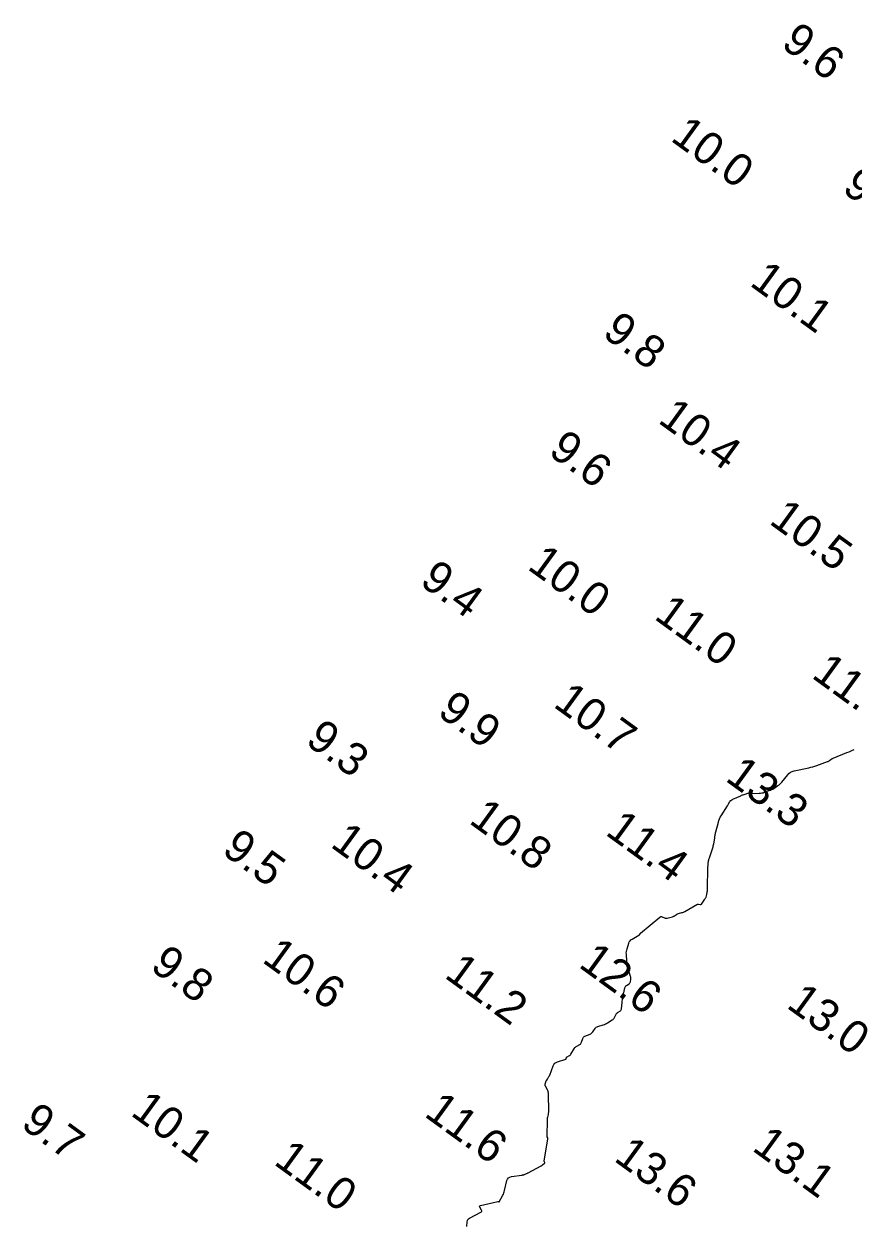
# Model space of a CAD drawing. Extents: x 815352 to 820877, y 582403 to 597439.
# Drawn here: x 818096 to 818223.8, y 586487.8 to 586672.9 of the extents above; entities that cross this region are included whole.
import ezdxf

# ---------------------------------------------------------------- set-up
doc = ezdxf.new("R2010")
doc.units = 0
doc.layers.add('V-CONT-EL12', color=7, linetype='Continuous')
doc.layers.add('V-TOPO-SOUN', color=7, linetype='Continuous')

msp = doc.modelspace()

# ---------------------------------------------------------------- linework, layer by layer
at = {"layer": 'V-CONT-EL12'}
msp.add_lwpolyline([(818164.14, 586487.76), (818164.2, 586488.49), (818164.24, 586488.66), (818164.31, 586488.81), (818164.41, 586488.93), (818164.56, 586489.03), (818166.31, 586489.96), (818166.4, 586490.02), (818166.45, 586490.1), (818166.45, 586490.19), (818166.41, 586490.29), (818166.15, 586490.72), (818166.11, 586490.82), (818166.12, 586490.9), (818166.17, 586490.96), (818166.27, 586491), (818168.94, 586491.61), (818168.96, 586491.61), (818168.97, 586491.61), (818168.99, 586491.6), (818169, 586491.59), (818169.06, 586491.55), (818169.07, 586491.54), (818169.09, 586491.54), (818169.1, 586491.55), (818169.11, 586491.56), (818169.68, 586492.57), (818169.78, 586492.75), (818169.86, 586492.93), (818169.92, 586493.11), (818169.97, 586493.31), (818170.33, 586494.81), (818170.42, 586495.05), (818170.57, 586495.24), (818170.77, 586495.37), (818171.02, 586495.44), (818172.64, 586495.68), (818172.67, 586495.68), (818172.7, 586495.69), (818172.73, 586495.69), (818172.76, 586495.7), (818172.89, 586495.72), (818172.92, 586495.72), (818172.95, 586495.73), (818172.98, 586495.74), (818173.01, 586495.75), (818173.35, 586495.9), (818173.41, 586495.93), (818173.48, 586495.96), (818173.54, 586496), (818173.61, 586496.03), (818175.59, 586497.08), (818175.65, 586497.11), (818175.71, 586497.16), (818175.77, 586497.2), (818175.83, 586497.25), (818176.12, 586497.53), (818176.14, 586497.55), (818176.14, 586497.57), (818176.15, 586497.59), (818176.14, 586497.62), (818176.09, 586497.72), (818176.09, 586497.74), (818176.08, 586497.77), (818176.08, 586497.79), (818176.08, 586497.82), (818176.64, 586501.27), (818176.64, 586501.31), (818176.64, 586501.34), (818176.63, 586501.38), (818176.62, 586501.42), (818176.54, 586501.56), (818176.53, 586501.59), (818176.52, 586501.63), (818176.51, 586501.67), (818176.51, 586501.71), (818176.55, 586504.07), (818176.55, 586504.11), (818176.55, 586504.15), (818176.56, 586504.19), (818176.56, 586504.24), (818176.58, 586504.4), (818176.58, 586504.44), (818176.59, 586504.49), (818176.6, 586504.53), (818176.61, 586504.57), (818176.72, 586505), (818176.73, 586505.08), (818176.75, 586505.17), (818176.75, 586505.26), (818176.76, 586505.35), (818176.71, 586508.3), (818176.7, 586508.43), (818176.68, 586508.56), (818176.63, 586508.68), (818176.57, 586508.8), (818176.27, 586509.34), (818176.23, 586509.42), (818176.21, 586509.51), (818176.21, 586509.6), (818176.23, 586509.69), (818176.39, 586510.18), (818176.4, 586510.21), (818176.42, 586510.25), (818176.44, 586510.28), (818176.46, 586510.31), (818176.55, 586510.43), (818176.57, 586510.46), (818176.59, 586510.49), (818176.61, 586510.52), (818176.63, 586510.55), (818176.8, 586510.83), (818176.84, 586510.89), (818176.87, 586510.95), (818176.9, 586511.01), (818176.92, 586511.08), (818177.47, 586512.51), (818177.57, 586512.72), (818177.71, 586512.88), (818177.89, 586513.01), (818178.09, 586513.1), (818179.38, 586513.53), (818179.41, 586513.54), (818179.44, 586513.56), (818179.46, 586513.59), (818179.47, 586513.63), (818179.5, 586513.79), (818179.51, 586513.82), (818179.53, 586513.85), (818179.56, 586513.88), (818179.59, 586513.9), (818179.95, 586514.07), (818180.02, 586514.1), (818180.08, 586514.15), (818180.14, 586514.21), (818180.18, 586514.27), (818180.73, 586515.2), (818180.8, 586515.3), (818180.88, 586515.39), (818180.98, 586515.47), (818181.08, 586515.54), (818181.53, 586515.78), (818181.63, 586515.85), (818181.72, 586515.94), (818181.78, 586516.03), (818181.83, 586516.15), (818182, 586516.71), (818182.05, 586516.83), (818182.13, 586516.93), (818182.22, 586517.02), (818182.34, 586517.08), (818183.12, 586517.37), (818183.25, 586517.44), (818183.37, 586517.52), (818183.47, 586517.61), (818183.56, 586517.73), (818183.89, 586518.22), (818183.98, 586518.34), (818184.09, 586518.43), (818184.21, 586518.51), (818184.34, 586518.56), (818185.16, 586518.81), (818185.34, 586518.87), (818185.51, 586518.94), (818185.67, 586519.02), (818185.83, 586519.11), (818186.55, 586519.56), (818186.66, 586519.64), (818186.75, 586519.73), (818186.83, 586519.83), (818186.9, 586519.94), (818187.17, 586520.46), (818187.22, 586520.54), (818187.28, 586520.62), (818187.36, 586520.69), (818187.44, 586520.75), (818187.79, 586520.98), (818187.87, 586521.04), (818187.93, 586521.11), (818187.97, 586521.2), (818187.99, 586521.29), (818188.06, 586522.26), (818188.07, 586522.46), (818188.1, 586522.65), (818188.13, 586522.85), (818188.17, 586523.04), (818188.48, 586524.5), (818188.51, 586524.61), (818188.57, 586524.71), (818188.64, 586524.79), (818188.72, 586524.86), (818189.13, 586525.13), (818189.21, 586525.19), (818189.27, 586525.26), (818189.31, 586525.35), (818189.33, 586525.45), (818189.39, 586525.85), (818189.4, 586525.96), (818189.4, 586526.06), (818189.38, 586526.16), (818189.36, 586526.26), (818188.95, 586527.63), (818188.89, 586527.87), (818188.84, 586528.11), (818188.8, 586528.36), (818188.78, 586528.61), (818188.72, 586529.68), (818188.71, 586529.9), (818188.73, 586530.11), (818188.77, 586530.32), (818188.82, 586530.53), (818189.09, 586531.38), (818189.17, 586531.57), (818189.28, 586531.74), (818189.42, 586531.88), (818189.59, 586532), (818190.63, 586532.6), (818190.66, 586532.62), (818190.69, 586532.64), (818190.71, 586532.67), (818190.73, 586532.69), (818190.82, 586532.8), (818190.84, 586532.83), (818190.86, 586532.86), (818190.88, 586532.88), (818190.91, 586532.9), (818193.87, 586535.41), (818193.95, 586535.46), (818194.04, 586535.48), (818194.13, 586535.48), (818194.22, 586535.45), (818194.6, 586535.26), (818194.69, 586535.23), (818194.79, 586535.21), (818194.89, 586535.21), (818194.99, 586535.23), (818195.83, 586535.46), (818195.91, 586535.49), (818195.99, 586535.52), (818196.07, 586535.56), (818196.14, 586535.6), (818196.42, 586535.79), (818196.49, 586535.84), (818196.57, 586535.88), (818196.65, 586535.91), (818196.73, 586535.93), (818197.28, 586536.08), (818197.4, 586536.12), (818197.52, 586536.16), (818197.63, 586536.22), (818197.74, 586536.27), (818199.55, 586537.33), (818199.61, 586537.35), (818199.67, 586537.37), (818199.74, 586537.38), (818199.81, 586537.37), (818200.08, 586537.33), (818200.14, 586537.32), (818200.2, 586537.34), (818200.25, 586537.37), (818200.29, 586537.41), (818200.82, 586538.17), (818200.87, 586538.24), (818200.91, 586538.32), (818200.95, 586538.4), (818200.98, 586538.48), (818201.09, 586538.86), (818201.11, 586538.92), (818201.12, 586538.98), (818201.13, 586539.04), (818201.14, 586539.11), (818201.18, 586539.35), (818201.19, 586539.41), (818201.19, 586539.47), (818201.2, 586539.54), (818201.2, 586539.6), (818201.28, 586543.17), (818201.29, 586543.28), (818201.29, 586543.4), (818201.3, 586543.51), (818201.32, 586543.62), (818201.38, 586544.08), (818201.4, 586544.19), (818201.42, 586544.31), (818201.45, 586544.42), (818201.49, 586544.53), (818202.01, 586546.04), (818202.06, 586546.2), (818202.1, 586546.35), (818202.14, 586546.51), (818202.17, 586546.67), (818202.33, 586547.53), (818202.34, 586547.59), (818202.35, 586547.65), (818202.35, 586547.7), (818202.36, 586547.76), (818202.39, 586548.01), (818202.4, 586548.06), (818202.4, 586548.1), (818202.41, 586548.15), (818202.42, 586548.19), (818202.45, 586548.37), (818202.46, 586548.41), (818202.47, 586548.45), (818202.48, 586548.5), (818202.49, 586548.54), (818202.89, 586550.03), (818202.97, 586550.29), (818203.07, 586550.54), (818203.18, 586550.78), (818203.32, 586551.01), (818204.28, 586552.54), (818204.32, 586552.61), (818204.37, 586552.69), (818204.41, 586552.76), (818204.45, 586552.84), (818204.65, 586553.22), (818204.68, 586553.26), (818204.71, 586553.3), (818204.74, 586553.33), (818204.78, 586553.36), (818204.95, 586553.45), (818205, 586553.48), (818205.04, 586553.5), (818205.08, 586553.52), (818205.13, 586553.54), (818206.34, 586554.09), (818206.46, 586554.15), (818206.59, 586554.2), (818206.71, 586554.24), (818206.84, 586554.29), (818207.55, 586554.52), (818207.57, 586554.52), (818207.6, 586554.52), (818207.62, 586554.51), (818207.65, 586554.5), (818207.74, 586554.44), (818207.77, 586554.43), (818207.79, 586554.42), (818207.82, 586554.42), (818207.85, 586554.41), (818209.17, 586554.46), (818209.37, 586554.48), (818209.57, 586554.51), (818209.76, 586554.55), (818209.95, 586554.61), (818210.71, 586554.87), (818210.89, 586554.95), (818211.07, 586555.03), (818211.24, 586555.12), (818211.41, 586555.22), (818212.06, 586555.66), (818212.22, 586555.77), (818212.37, 586555.9), (818212.51, 586556.03), (818212.64, 586556.18), (818213.55, 586557.3), (818213.75, 586557.52), (818213.98, 586557.69), (818214.24, 586557.82), (818214.53, 586557.9), (818216.82, 586558.39), (818217.14, 586558.46), (818217.44, 586558.54), (818217.75, 586558.64), (818218.05, 586558.74), (818219.69, 586559.34), (818219.77, 586559.37), (818219.85, 586559.41), (818219.92, 586559.45), (818219.99, 586559.5), (818220.26, 586559.7), (818220.33, 586559.75), (818220.41, 586559.8), (818220.48, 586559.83), (818220.56, 586559.87), (818222.66, 586560.72), (818223.04, 586560.87), (818223.41, 586561.04), (818223.77, 586561.22)], dxfattribs=at)

# ---------------------------------------------------------------- texts
at = {"layer": 'V-TOPO-SOUN'}
for s, p in [('9.6', (818212.36, 586669.48)), ('10.0 ', (818195.36, 586655.07)), ('9.4', (818221.75, 586647.2)), ('10.1 ', (818207.54, 586632.77)), ('9.8', (818184.84, 586624.95)), ('10.4 ', (818193.42, 586611.65)), ('9.6', (818176.53, 586606.72)), ('10.5 ', (818210.53, 586596.1)), ('10.0 ', (818173.31, 586589.09)), ('9.4', (818156.72, 586586.7)), ('11.0 ', (818192.83, 586581.42)), ('11.5 ', (818217.06, 586572.38)), ('10.7 ', (818177.31, 586567.89)), ('9.9', (818159.44, 586566.59)), ('9.3', (818139.13, 586562.16)), ('13.3 ', (818203.78, 586556.5)), ('10.8 ', (818164.32, 586549.98)), ('11.4 ', (818185.31, 586548.2)), ('9.5', (818126.26, 586545.3)), ('10.4 ', (818142.99, 586546.33)), ('9.8', (818115.22, 586527.42)), ('10.6 ', (818132.47, 586528.58)), ('12.6 ', (818181.19, 586527.82)), ('11.2 ', (818160.54, 586526.19)), ('13.0 ', (818213.2, 586521.57)), ('10.1 ', (818112.23, 586504.99)), ('11.6 ', (818157.43, 586504.83)), ('9.7', (818095.3, 586503.14)), ('13.1 ', (818207.9, 586499.57)), ('11.0 ', (818134.27, 586497.43)), ('13.6 ', (818186.63, 586497.97))]:
    msp.add_text(s, height=5, rotation=324, dxfattribs=at).set_placement(p)

doc.saveas('drawing.dxf')
